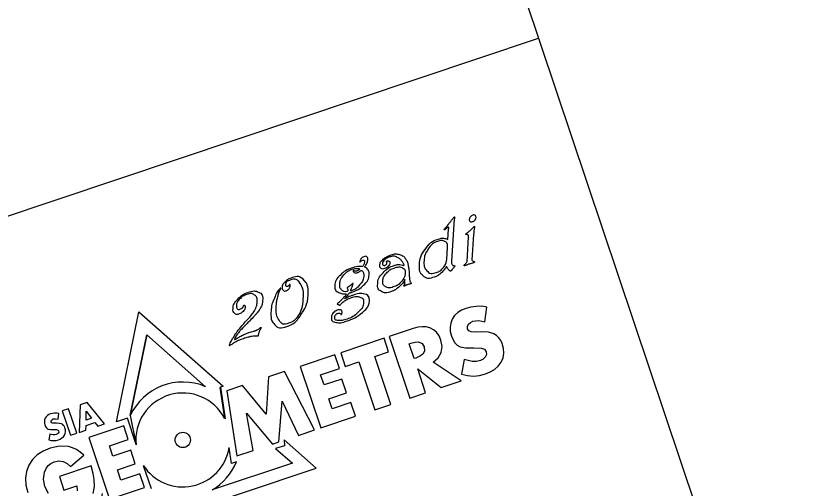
# Model space of a CAD drawing. Extents: x 469981 to 472086, y 246785 to 247785.
# Drawn here: x 471577.2 to 471602.97, y 247291.38 to 247306.98 of the extents above; entities that cross this region are included whole.
import ezdxf

# ---------------------------------------------------------------- set-up
doc = ezdxf.new("R2010")
doc.units = 0
doc.layers.add('RAMI_PLAN_####_TKST_#', color=7, linetype='Continuous')

msp = doc.modelspace()

# ---------------------------------------------------------------- linework, layer by layer
at = {"layer": 'RAMI_PLAN_####_TKST_#'}
for p, q in [((471506.733, 247276.835), (471594.436, 247306.233)), ((471580.979, 247293.781), (471581.169, 247292.862)), ((471581.172, 247292.82), (471581.169, 247292.862)), ((471581.411, 247292.141), (471581.665, 247291.381))]:
    msp.add_line(p, q, dxfattribs=at)
for points in [[(471602.966, 247280.789), (471091.912, 247109.483), (470998.155, 247389.187), (471509.208, 247560.493)], [(471592.735, 247297.364), (471592.562, 247297.388), (471592.382, 247297.385), (471592.205, 247297.364), (471592.039, 247297.32), (471591.896, 247297.258), (471591.772, 247297.18), (471591.671, 247297.081), (471591.595, 247296.963), (471591.543, 247296.833), (471591.522, 247296.696), (471591.527, 247296.553), (471591.565, 247296.402), (471591.618, 247296.278), (471591.682, 247296.18), (471591.755, 247296.104), (471591.85, 247296.052), (471592.031, 247296.015), (471592.309, 247296.013), (471592.54, 247296.01), (471592.65, 247295.97), (471592.71, 247295.891), (471592.719, 247295.797), (471592.679, 247295.708), (471592.613, 247295.642), (471592.521, 247295.599), (471592.389, 247295.57), (471592.245, 247295.57), (471591.985, 247295.634), (471591.895, 247295.149), (471592.096, 247295.102), (471592.296, 247295.088), (471592.493, 247295.105), (471592.69, 247295.157), (471592.844, 247295.222), (471592.989, 247295.308), (471593.11, 247295.415), (471593.209, 247295.541), (471593.268, 247295.685), (471593.291, 247295.847), (471593.276, 247295.996), (471593.235, 247296.158), (471593.189, 247296.262), (471593.128, 247296.352), (471593.049, 247296.422), (471592.962, 247296.479), (471592.783, 247296.53), (471592.545, 247296.543), (471592.396, 247296.536), (471592.221, 247296.55), (471592.14, 247296.584), (471592.096, 247296.649), (471592.091, 247296.725), (471592.125, 247296.796), (471592.189, 247296.859), (471592.268, 247296.896), (471592.465, 247296.92), (471592.666, 247296.874)], [(471590.963, 247295.55), (471591.129, 247295.686), (471591.229, 247295.867), (471591.257, 247296.061), (471591.218, 247296.274), (471591.157, 247296.414), (471591.078, 247296.53), (471590.976, 247296.617), (471590.855, 247296.678), (471590.733, 247296.707), (471590.603, 247296.714), (471590.454, 247296.697), (471590.302, 247296.654), (471589.509, 247296.388), (471590.19, 247294.36), (471590.716, 247294.534), (471590.456, 247295.325), (471591.223, 247294.706), (471591.887, 247294.928)], [(471589.044, 247295.731), (471589.496, 247295.884), (471589.345, 247296.333), (471587.916, 247295.854), (471588.067, 247295.403), (471588.516, 247295.555), (471589.045, 247293.977), (471589.572, 247294.152)], [(471590.173, 247296.152), (471590.224, 247296.17), (471590.37, 247296.206), (471590.484, 247296.211), (471590.601, 247296.158), (471590.668, 247296.046), (471590.682, 247295.912), (471590.621, 247295.804), (471590.524, 247295.738), (471590.387, 247295.682), (471590.337, 247295.664)], [(471587.876, 247295.339), (471587.725, 247295.79), (471586.576, 247295.405), (471587.258, 247293.377), (471588.405, 247293.761), (471588.254, 247294.214), (471587.633, 247294.004), (471587.52, 247294.341), (471588.109, 247294.538), (471587.956, 247294.99), (471587.369, 247294.794), (471587.256, 247295.133)], [(471584.496, 247292.453), (471585.028, 247292.629), (471584.81, 247293.861), (471585.672, 247292.845), (471585.88, 247292.916), (471585.985, 247294.256), (471586.526, 247293.131), (471587.055, 247293.31), (471586.067, 247295.235), (471585.539, 247295.059), (471585.464, 247293.83), (471584.684, 247294.771), (471584.167, 247294.599)], [(471578.949, 247294.006), (471578.741, 247293.936), (471579.01, 247293.134), (471579.218, 247293.203)], [(471578.63, 247293.857), (471578.561, 247293.866), (471578.49, 247293.866), (471578.42, 247293.857), (471578.355, 247293.84), (471578.298, 247293.815), (471578.25, 247293.784), (471578.21, 247293.745), (471578.179, 247293.698), (471578.159, 247293.647), (471578.15, 247293.593), (471578.152, 247293.536), (471578.167, 247293.477), (471578.188, 247293.428), (471578.213, 247293.388), (471578.244, 247293.358), (471578.28, 247293.338), (471578.352, 247293.324), (471578.461, 247293.323), (471578.553, 247293.322), (471578.596, 247293.305), (471578.62, 247293.275), (471578.623, 247293.237), (471578.608, 247293.202), (471578.582, 247293.177), (471578.545, 247293.159), (471578.493, 247293.148), (471578.437, 247293.148), (471578.333, 247293.173), (471578.298, 247292.981), (471578.378, 247292.963), (471578.457, 247292.957), (471578.535, 247292.964), (471578.612, 247292.984), (471578.674, 247293.009), (471578.73, 247293.044), (471578.779, 247293.086), (471578.817, 247293.136), (471578.841, 247293.193), (471578.849, 247293.257), (471578.844, 247293.315), (471578.827, 247293.379), (471578.809, 247293.421), (471578.785, 247293.456), (471578.756, 247293.485), (471578.72, 247293.506), (471578.649, 247293.527), (471578.555, 247293.531), (471578.496, 247293.529), (471578.427, 247293.534), (471578.395, 247293.549), (471578.378, 247293.575), (471578.375, 247293.605), (471578.389, 247293.633), (471578.414, 247293.656), (471578.445, 247293.671), (471578.523, 247293.681), (471578.602, 247293.663)], [(471580.917, 247292.991), (471580.766, 247293.444), (471579.62, 247293.058), (471580.3, 247291.029), (471581.446, 247291.413), (471581.295, 247291.864), (471580.672, 247291.654), (471580.559, 247291.992), (471581.147, 247292.189), (471580.995, 247292.643), (471580.408, 247292.444), (471580.295, 247292.783)]]:
    msp.add_lwpolyline(points, close=True, dxfattribs=at)
for points in [[(471591.452, 247299.589), (471591.474, 247299.933)], [(471591.644, 247300.097), (471591.566, 247298.882)], [(471592.08, 247298.869), (471592.132, 247299.682)], [(471592.297, 247299.763), (471592.243, 247298.921)], [(471591.41, 247298.93), (471591.436, 247299.339)], [(471590.034, 247298.163), (471590.034, 247298.277)], [(471581.169, 247292.862), (471580.887, 247293.703), (471580.533, 247293.58), (471581.266, 247297.203)], [(471581.169, 247292.862), (471580.887, 247293.703), (471580.533, 247293.58), (471581.266, 247297.203)], [(471581.266, 247297.203), (471584.048, 247294.753), (471583.937, 247294.714), (471584.091, 247293.686)], [(471581.266, 247297.203), (471584.048, 247294.753), (471583.95, 247294.722), (471584.104, 247293.676)], [(471580.979, 247293.781), (471581.523, 247296.446), (471583.463, 247294.737)], [(471583.463, 247294.737), (471581.523, 247296.446), (471580.979, 247293.781)], [(471584.245, 247296.095), (471584.247, 247296.107)], [(471579.816, 247293.552), (471579.913, 247293.436), (471580.136, 247293.511), (471579.563, 247294.212), (471579.335, 247294.135), (471579.293, 247293.228), (471579.516, 247293.303), (471579.527, 247293.455), (471579.816, 247293.552)], [(471579.703, 247293.696), (471579.525, 247293.637), (471579.528, 247293.927), (471579.703, 247293.696)], [(471580.051, 247291.212), (471579.722, 247289.57), (471587.113, 247292.05), (471586.056, 247292.98), (471586.062, 247292.787), (471585.772, 247292.693), (471586.324, 247292.215), (471583.68, 247291.33)], [(471578.282, 247291.213), (471578.168, 247291.439), (471578.125, 247291.686), (471578.155, 247291.921), (471578.205, 247292.038), (471578.275, 247292.131), (471578.367, 247292.204), (471578.479, 247292.257), (471578.631, 247292.285), (471578.772, 247292.267), (471578.905, 247292.204), (471579.016, 247292.102), (471579.446, 247292.472), (471579.328, 247292.577), (471579.21, 247292.661), (471579.076, 247292.72), (471578.942, 247292.761), (471578.652, 247292.779), (471578.34, 247292.713), (471578.109, 247292.611), (471577.916, 247292.487), (471577.759, 247292.331), (471577.641, 247292.142), (471577.563, 247291.933), (471577.53, 247291.716), (471577.543, 247291.483), (471577.603, 247291.241)], [(471584.482, 247292.256), (471584.322, 247292.202), (471584.242, 247292.728)], [(471579.757, 247291.217), (471579.798, 247291.446), (471579.797, 247291.677), (471579.759, 247291.874), (471579.688, 247292.12), (471578.644, 247291.77), (471578.794, 247291.318), (471579.218, 247291.461), (471579.228, 247291.3)]]:
    msp.add_lwpolyline(points, dxfattribs=at)
msp.add_circle((471582.713, 247292.979), 0.253, dxfattribs=at)
for radius, start, end in [(1.911, 66.9117, 155.1794), (1.911, 66.9117, 155.1794), (1.549, 27.1701, 185.8845), (1.549, 27.1701, 185.8845), (1.549, 212.7566, 350.6816), (1.911, 300.3965, 337.7753)]:
    msp.add_arc((471582.713, 247292.979), radius, start, end, dxfattribs=at)
for points in [[(471592.378, 247300.322), (471592.375, 247300.28), (471592.34, 247300.238), (471592.304, 247300.197), (471592.257, 247300.181), (471592.211, 247300.166), (471592.181, 247300.187), (471592.151, 247300.208), (471592.154, 247300.252), (471592.157, 247300.296), (471592.193, 247300.338), (471592.23, 247300.38), (471592.275, 247300.396), (471592.321, 247300.411), (471592.351, 247300.389), (471592.381, 247300.366), (471592.378, 247300.322)], [(471591.474, 247299.933), (471591.476, 247299.968), (471591.475, 247299.988), (471591.474, 247300.008), (471591.445, 247299.995), (471591.43, 247299.988), (471591.402, 247299.961), (471591.365, 247299.925), (471591.358, 247299.92), (471591.351, 247299.914), (471591.346, 247299.913), (471591.33, 247299.907), (471591.33, 247299.922), (471591.331, 247299.928), (471591.34, 247299.941), (471591.349, 247299.955), (471591.393, 247300.008), (471591.473, 247300.102), (471591.499, 247300.133), (471591.544, 247300.189), (471591.599, 247300.263), (471591.637, 247300.315), (471591.648, 247300.326), (471591.651, 247300.329), (471591.656, 247300.332), (471591.66, 247300.335), (471591.662, 247300.336), (471591.674, 247300.339), (471591.673, 247300.32), (471591.659, 247300.237), (471591.657, 247300.226), (471591.647, 247300.157), (471591.644, 247300.097)], [(471592.132, 247299.682), (471592.136, 247299.743), (471592.106, 247299.753), (471592.067, 247299.753), (471592.052, 247299.753), (471592.037, 247299.752), (471592.037, 247299.762), (471592.038, 247299.769), (471592.05, 247299.782), (471592.063, 247299.794), (471592.094, 247299.819), (471592.138, 247299.855), (471592.164, 247299.878), (471592.226, 247299.933), (471592.262, 247299.968), (471592.297, 247300.003), (471592.306, 247300.012), (471592.316, 247300.021), (471592.32, 247300.023), (471592.337, 247300.029), (471592.33, 247300.005), (471592.322, 247299.976), (471592.312, 247299.912), (471592.302, 247299.848), (471592.297, 247299.763)], [(471591.675, 247298.698), (471591.668, 247298.693), (471591.654, 247298.677), (471591.63, 247298.651), (471591.614, 247298.633), (471591.599, 247298.616), (471591.58, 247298.593), (471591.566, 247298.576), (471591.562, 247298.57), (471591.551, 247298.556), (471591.541, 247298.552), (471591.534, 247298.55), (471591.521, 247298.554), (471591.493, 247298.565), (471591.457, 247298.614), (471591.418, 247298.667), (471591.404, 247298.717), (471591.337, 247298.591), (471591.233, 247298.493), (471591.13, 247298.395), (471591.014, 247298.356), (471590.777, 247298.277), (471590.637, 247298.393), (471590.497, 247298.509), (471590.513, 247298.767), (471590.53, 247299.025), (471590.696, 247299.263), (471590.873, 247299.518), (471591.124, 247299.602), (471591.229, 247299.638), (471591.31, 247299.633), (471591.384, 247299.629), (471591.452, 247299.589)], [(471591.436, 247299.339), (471591.445, 247299.486), (471591.343, 247299.534), (471591.252, 247299.578), (471591.107, 247299.53), (471590.933, 247299.471), (471590.802, 247299.278), (471590.677, 247299.094), (471590.665, 247298.905), (471590.65, 247298.679), (471590.755, 247298.564), (471590.869, 247298.44), (471591.072, 247298.508), (471591.201, 247298.551), (471591.296, 247298.662), (471591.401, 247298.783), (471591.41, 247298.93)], [(471590.034, 247298.277), (471589.978, 247298.161), (471589.858, 247298.048), (471589.725, 247297.924), (471589.585, 247297.877), (471589.388, 247297.811), (471589.26, 247297.876), (471589.124, 247297.944), (471589.135, 247298.129), (471589.147, 247298.316), (471589.312, 247298.494), (471589.469, 247298.665), (471589.678, 247298.735), (471589.779, 247298.769), (471589.869, 247298.763), (471589.959, 247298.756), (471590.005, 247298.719), (471590.008, 247298.773), (471589.95, 247298.856), (471589.881, 247298.955), (471589.783, 247299.001), (471589.659, 247299.06), (471589.521, 247299.013), (471589.435, 247298.985), (471589.372, 247298.93), (471589.299, 247298.868), (471589.295, 247298.8), (471589.292, 247298.761), (471589.312, 247298.742), (471589.331, 247298.724), (471589.368, 247298.736), (471589.394, 247298.745), (471589.414, 247298.767), (471589.435, 247298.789), (471589.436, 247298.811), (471589.437, 247298.827), (471589.433, 247298.841), (471589.43, 247298.854), (471589.427, 247298.865), (471589.424, 247298.872), (471589.429, 247298.876), (471589.432, 247298.878), (471589.446, 247298.883), (471589.481, 247298.892), (471589.509, 247298.874), (471589.537, 247298.856), (471589.534, 247298.82), (471589.531, 247298.764), (471589.48, 247298.709), (471589.43, 247298.655), (471589.367, 247298.634), (471589.292, 247298.609), (471589.247, 247298.64), (471589.201, 247298.671), (471589.206, 247298.751), (471589.213, 247298.855), (471589.333, 247298.952), (471589.438, 247299.037), (471589.583, 247299.086), (471589.725, 247299.133), (471589.857, 247299.094), (471589.99, 247299.055), (471590.066, 247298.937), (471590.12, 247298.854), (471590.146, 247298.713), (471590.163, 247298.624), (471590.172, 247298.462), (471590.182, 247298.3), (471590.192, 247298.242), (471590.196, 247298.212), (471590.213, 247298.189), (471590.23, 247298.169), (471590.235, 247298.163)], [(471588.861, 247297.561), (471588.848, 247297.363), (471588.604, 247297.165), (471588.392, 247296.993), (471588.113, 247296.9), (471587.911, 247296.832), (471587.765, 247296.859), (471587.604, 247296.888), (471587.613, 247297.022), (471587.618, 247297.103), (471587.67, 247297.168), (471587.723, 247297.232), (471587.8, 247297.258), (471587.873, 247297.283), (471587.915, 247297.267), (471587.957, 247297.252), (471587.962, 247297.201), (471587.964, 247297.19), (471587.963, 247297.184), (471587.961, 247297.157), (471587.945, 247297.131), (471587.937, 247297.121), (471587.932, 247297.12), (471587.924, 247297.117), (471587.922, 247297.124), (471587.909, 247297.154), (471587.881, 247297.16), (471587.853, 247297.167), (471587.814, 247297.154), (471587.777, 247297.141), (471587.75, 247297.103), (471587.723, 247297.065), (471587.721, 247297.03), (471587.715, 247296.933), (471587.843, 247296.921), (471587.955, 247296.911), (471588.119, 247296.966), (471588.32, 247297.033), (471588.483, 247297.187), (471588.659, 247297.351), (471588.669, 247297.508), (471588.678, 247297.647), (471588.55, 247297.689), (471588.434, 247297.729), (471588.267, 247297.673), (471588.114, 247297.621), (471588.009, 247297.541), (471587.954, 247297.499), (471587.902, 247297.437), (471587.89, 247297.422), (471587.877, 247297.431), (471587.851, 247297.437), (471587.835, 247297.444), (471587.819, 247297.451), (471587.809, 247297.458), (471587.799, 247297.464), (471587.813, 247297.48), (471587.814, 247297.482), (471587.884, 247297.546), (471587.908, 247297.567), (471587.946, 247297.605), (471588.019, 247297.677), (471588.06, 247297.73), (471588.09, 247297.768), (471588.114, 247297.811), (471587.972, 247297.789), (471587.858, 247297.844), (471587.714, 247297.913), (471587.724, 247298.074), (471587.736, 247298.252), (471587.908, 247298.421), (471588.068, 247298.578), (471588.279, 247298.649), (471588.393, 247298.687), (471588.469, 247298.698), (471588.546, 247298.708), (471588.63, 247298.693), (471588.657, 247298.728), (471588.674, 247298.762), (471588.697, 247298.809), (471588.7, 247298.854), (471588.703, 247298.889), (471588.685, 247298.903), (471588.663, 247298.92), (471588.621, 247298.903), (471588.599, 247298.895), (471588.581, 247298.88), (471588.575, 247298.874), (471588.56, 247298.856), (471588.553, 247298.848), (471588.549, 247298.849), (471588.546, 247298.85), (471588.548, 247298.862), (471588.557, 247298.906), (471588.581, 247298.946), (471588.617, 247299.006), (471588.671, 247299.024), (471588.745, 247299.049), (471588.781, 247299.015), (471588.812, 247298.985), (471588.807, 247298.911), (471588.803, 247298.855), (471588.765, 247298.782), (471588.732, 247298.719), (471588.695, 247298.681), (471588.78, 247298.648), (471588.819, 247298.588), (471588.858, 247298.527), (471588.851, 247298.426), (471588.84, 247298.248), (471588.666, 247298.082), (471588.507, 247297.929), (471588.284, 247297.854), (471588.264, 247297.847), (471588.239, 247297.841), (471588.214, 247297.834), (471588.2, 247297.831), (471588.176, 247297.788), (471588.121, 247297.722), (471588.065, 247297.656), (471588.027, 247297.621), (471588.095, 247297.663), (471588.165, 247297.695), (471588.236, 247297.726), (471588.313, 247297.752), (471588.531, 247297.825), (471588.685, 247297.793), (471588.873, 247297.752), (471588.861, 247297.561)], [(471591.566, 247298.882), (471591.561, 247298.811), (471591.585, 247298.773), (471591.609, 247298.735), (471591.672, 247298.726), (471591.685, 247298.723), (471591.685, 247298.714), (471591.684, 247298.706), (471591.675, 247298.698)], [(471592.313, 247298.867), (471592.327, 247298.857), (471592.326, 247298.848), (471592.326, 247298.834), (471592.297, 247298.824), (471592.274, 247298.816), (471592.259, 247298.812), (471592.18, 247298.792), (471592.154, 247298.783), (471592.108, 247298.768), (471592.079, 247298.756), (471592.05, 247298.744), (471592.013, 247298.729), (471591.982, 247298.719), (471591.983, 247298.733), (471591.984, 247298.741), (471591.998, 247298.76), (471592.032, 247298.796), (471592.048, 247298.814), (471592.079, 247298.849), (471592.08, 247298.869)], [(471592.243, 247298.921), (471592.242, 247298.902), (471592.267, 247298.888), (471592.289, 247298.876), (471592.313, 247298.867)], [(471588.677, 247298.37), (471588.682, 247298.446), (471588.665, 247298.495), (471588.648, 247298.543), (471588.6, 247298.581), (471588.57, 247298.553), (471588.539, 247298.534), (471588.509, 247298.514), (471588.47, 247298.502), (471588.397, 247298.477), (471588.359, 247298.502), (471588.329, 247298.522), (471588.331, 247298.554), (471588.332, 247298.568), (471588.337, 247298.569), (471588.341, 247298.571), (471588.347, 247298.567), (471588.364, 247298.551), (471588.375, 247298.548), (471588.405, 247298.539), (471588.448, 247298.553), (471588.479, 247298.564), (471588.505, 247298.58), (471588.531, 247298.595), (471588.552, 247298.614), (471588.519, 247298.636), (471588.452, 247298.638), (471588.384, 247298.641), (471588.313, 247298.617), (471588.149, 247298.562), (471588.023, 247298.422), (471587.897, 247298.282), (471587.887, 247298.134), (471587.879, 247298.003), (471587.945, 247297.932), (471588.011, 247297.861), (471588.14, 247297.871), (471588.149, 247297.898), (471588.151, 247297.918), (471588.153, 247297.954), (471588.13, 247297.986), (471588.122, 247297.997), (471588.142, 247298.01), (471588.161, 247298.023), (471588.175, 247298.032), (471588.189, 247298.041), (471588.216, 247298.061), (471588.244, 247298.08), (471588.263, 247298.098), (471588.282, 247298.116), (471588.305, 247298.136), (471588.313, 247298.146), (471588.318, 247298.143), (471588.323, 247298.141), (471588.322, 247298.13), (471588.32, 247298.103), (471588.29, 247298.026), (471588.259, 247297.95), (471588.232, 247297.894), (471588.254, 247297.898), (471588.277, 247297.906), (471588.415, 247297.952), (471588.539, 247298.091), (471588.668, 247298.236), (471588.677, 247298.37)], [(471590.042, 247298.479), (471590.051, 247298.615), (471589.949, 247298.661), (471589.848, 247298.707), (471589.675, 247298.649), (471589.534, 247298.602), (471589.424, 247298.48), (471589.313, 247298.358), (471589.305, 247298.229), (471589.297, 247298.092), (471589.397, 247298.034), (471589.498, 247297.976), (471589.645, 247298.026), (471589.815, 247298.083), (471589.924, 247298.209), (471590.033, 247298.335), (471590.042, 247298.479)], [(471586.846, 247297.756), (471586.825, 247297.441), (471586.623, 247297.133), (471586.412, 247296.814), (471586.143, 247296.724), (471585.884, 247296.637), (471585.743, 247296.782), (471585.603, 247296.928), (471585.624, 247297.261), (471585.636, 247297.448), (471585.733, 247297.669), (471585.812, 247297.851), (471585.908, 247297.969), (471585.928, 247297.994), (471585.934, 247297.99), (471585.94, 247297.986), (471585.94, 247297.978), (471585.939, 247297.971), (471585.938, 247297.967), (471585.935, 247297.959), (471585.932, 247297.952), (471585.879, 247297.836), (471585.841, 247297.696), (471585.804, 247297.557), (471585.796, 247297.437), (471585.774, 247297.098), (471585.885, 247296.93), (471585.996, 247296.762), (471586.198, 247296.83), (471586.387, 247296.893), (471586.509, 247297.079), (471586.648, 247297.29), (471586.669, 247297.618), (471586.691, 247297.959), (471586.57, 247298.147), (471586.453, 247298.328), (471586.277, 247298.269), (471586.115, 247298.215), (471586.107, 247298.091), (471586.105, 247298.061), (471586.124, 247298.048), (471586.143, 247298.034), (471586.17, 247298.043), (471586.189, 247298.05), (471586.204, 247298.068), (471586.218, 247298.089), (471586.223, 247298.098), (471586.229, 247298.107), (471586.238, 247298.11), (471586.246, 247298.112), (471586.249, 247298.102), (471586.253, 247298.091), (471586.251, 247298.065), (471586.251, 247298.056), (471586.245, 247298.026), (471586.239, 247297.997), (471586.203, 247297.957), (471586.167, 247297.917), (471586.126, 247297.903), (471586.062, 247297.882), (471586.023, 247297.917), (471585.983, 247297.952), (471585.988, 247298.026), (471585.994, 247298.113), (471586.086, 247298.2), (471586.179, 247298.287), (471586.301, 247298.327), (471586.552, 247298.411), (471586.709, 247298.246), (471586.866, 247298.081), (471586.846, 247297.756)], [(471590.235, 247298.163), (471590.243, 247298.153), (471590.242, 247298.147), (471590.242, 247298.135), (471590.222, 247298.129), (471590.217, 247298.127), (471590.18, 247298.118), (471590.144, 247298.109), (471590.11, 247298.098), (471590.087, 247298.09), (471590.059, 247298.077), (471590.03, 247298.064), (471590.025, 247298.062), (471589.996, 247298.053), (471589.997, 247298.066), (471589.997, 247298.071), (471590.004, 247298.081), (471590.017, 247298.101), (471590.025, 247298.121), (471590.033, 247298.141), (471590.034, 247298.163)], [(471584.247, 247296.107), (471584.259, 247296.151), (471584.321, 247296.262), (471584.379, 247296.366), (471584.443, 247296.462), (471584.563, 247296.641), (471584.772, 247296.871), (471584.98, 247297.102), (471585.04, 247297.193), (471585.152, 247297.364), (471585.164, 247297.545), (471585.173, 247297.689), (471585.081, 247297.758), (471584.985, 247297.829), (471584.824, 247297.775), (471584.686, 247297.729), (471584.586, 247297.623), (471584.486, 247297.518), (471584.48, 247297.419), (471584.476, 247297.348), (471584.503, 247297.314), (471584.536, 247297.274), (471584.6, 247297.296), (471584.631, 247297.306), (471584.653, 247297.322), (471584.675, 247297.338), (471584.698, 247297.369), (471584.706, 247297.379), (471584.712, 247297.39), (471584.718, 247297.4), (471584.722, 247297.414), (471584.727, 247297.427), (471584.74, 247297.432), (471584.759, 247297.422), (471584.763, 247297.39), (471584.768, 247297.359), (471584.766, 247297.332), (471584.757, 247297.276), (471584.699, 247297.218), (471584.641, 247297.16), (471584.571, 247297.137), (471584.475, 247297.104), (471584.418, 247297.158), (471584.361, 247297.212), (471584.367, 247297.31), (471584.377, 247297.473), (471584.527, 247297.631), (471584.668, 247297.78), (471584.855, 247297.843), (471585.075, 247297.916), (471585.208, 247297.855), (471585.357, 247297.786), (471585.343, 247297.563), (471585.336, 247297.446), (471585.272, 247297.33), (471585.221, 247297.237), (471585.114, 247297.117), (471585.081, 247297.08), (471584.909, 247296.901), (471584.807, 247296.797), (471584.706, 247296.693), (471584.6, 247296.583), (471584.537, 247296.499), (471584.456, 247296.393), (471584.381, 247296.252), (471584.502, 247296.344), (471584.628, 247296.408), (471584.754, 247296.473), (471584.912, 247296.526), (471584.951, 247296.539), (471585.066, 247296.572), (471585.084, 247296.578), (471585.105, 247296.586), (471585.125, 247296.594), (471585.156, 247296.609), (471585.187, 247296.624), (471585.227, 247296.651), (471585.252, 247296.669), (471585.278, 247296.689), (471585.29, 247296.696), (471585.294, 247296.693), (471585.299, 247296.69), (471585.295, 247296.678)], [(471585.295, 247296.678), (471585.276, 247296.643), (471585.258, 247296.609), (471585.24, 247296.574), (471585.228, 247296.541), (471585.215, 247296.507), (471585.208, 247296.479), (471585.201, 247296.451), (471585.196, 247296.424), (471585.19, 247296.404), (471585.178, 247296.4), (471585.172, 247296.398), (471585.164, 247296.399), (471585.077, 247296.407), (471584.988, 247296.393), (471584.868, 247296.373), (471584.716, 247296.322), (471584.53, 247296.26), (471584.395, 247296.181), (471584.387, 247296.176), (471584.261, 247296.09), (471584.244, 247296.08), (471584.245, 247296.095)]]:
    msp.add_open_spline(points, degree=3, dxfattribs=at)

doc.saveas('drawing.dxf')
